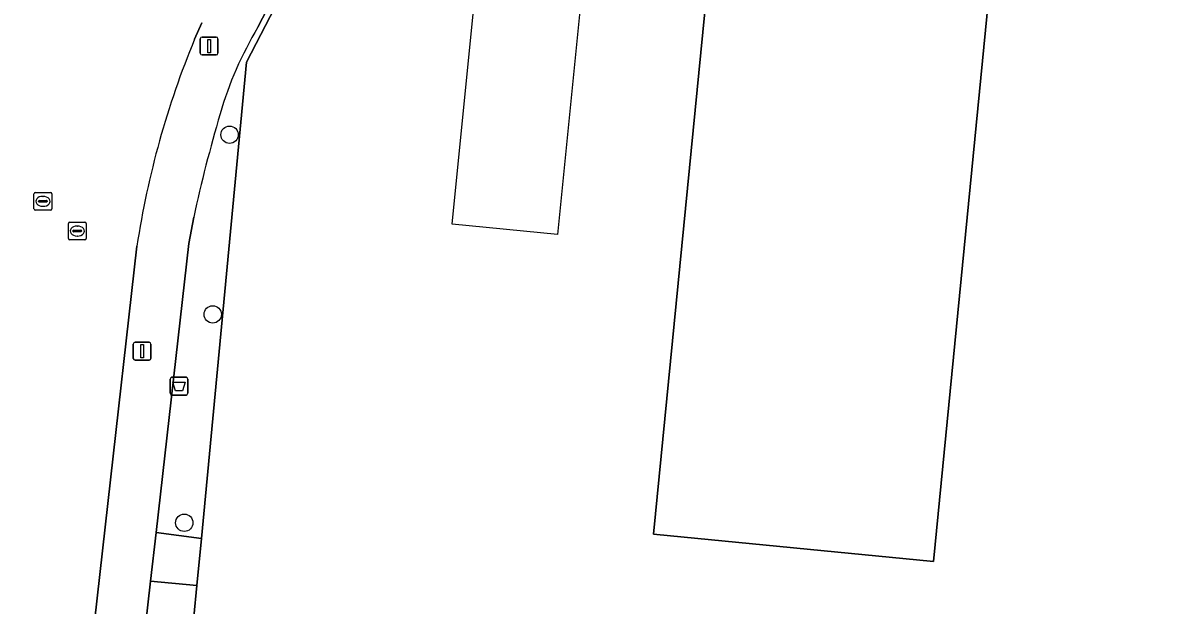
# Model space of a CAD drawing. Extents: x 161848 to 162726, y 385382 to 386521.
# Drawn here: x 162168.5 to 162232.8, y 386400.6 to 386433.2 of the extents above; entities that cross this region are included whole.
import ezdxf

# ---------------------------------------------------------------- set-up
doc = ezdxf.new("R2010")
doc.units = 0
for name, color, linetype in [('IMGEO_Afvalbak', 7, 'Continuous'), ('IMGEO_Boom', 7, 'Continuous'), ('IMGEO_Erf', 7, 'Continuous'), ('IMGEO_Groenvoorziening', 7, 'Continuous'), ('IMGEO_Hek', 7, 'Continuous'), ('IMGEO_Lichtmast', 7, 'Continuous'), ('IMGEO_Pand', 7, 'Continuous'), ('IMGEO_Pand_vergunning_verleend', 7, 'Continuous'), ('IMGEO_Rijbaan_lokaal_open', 7, 'Continuous'), ('IMGEO_Rioolput', 7, 'Continuous'), ('IMGEO_Voetpad_open', 7, 'Continuous')]:
    doc.layers.add(name, color=color, linetype=linetype)

msp = doc.modelspace()

# ---------------------------------------------------------------- linework, layer by layer
at = {"layer": 'IMGEO_Afvalbak'}
for p, q in [((162176.721, 386412.506), (162176.721, 386413.306)), ((162176.721, 386413.306), (162176.721, 386412.506)), ((162176.821, 386413.406), (162177.611, 386413.406)), ((162177.611, 386413.406), (162176.821, 386413.406)), ((162177.711, 386413.306), (162177.711, 386412.506)), ((162177.711, 386412.506), (162177.711, 386413.306)), ((162177.611, 386412.406), (162176.821, 386412.406)), ((162176.821, 386412.406), (162177.611, 386412.406))]:
    msp.add_line(p, q, dxfattribs=at)
msp.add_lwpolyline([(162176.864, 386413.12), (162177.568, 386413.12), (162177.419, 386412.65), (162177.013, 386412.65), (162176.864, 386413.12)], dxfattribs=at)
for centre, start, end in [((162176.821, 386413.306), 90, 180), ((162176.821, 386413.306), 90, 180), ((162177.611, 386413.306), 0, 90), ((162177.611, 386413.306), 360, 90), ((162176.821, 386412.506), 180, 270), ((162176.821, 386412.506), 180, 270), ((162177.611, 386412.506), 270, 0), ((162177.611, 386412.506), 270, 0)]:
    msp.add_arc(centre, 0.1, start, end, dxfattribs=at)
at = {"layer": 'IMGEO_Boom'}
for centre in [(162180.05, 386426.989), (162179.107, 386416.924), (162177.51, 386405.253)]:
    msp.add_circle(centre, 0.489, dxfattribs=at)
at = {"layer": 'IMGEO_Erf'}
msp.add_lwpolyline([(162300.03, 386450.965), (162250.514, 386456.492), (162198.755, 386458.546), (162196.535, 386456.809), (162189.361, 386443.065), (162187.674, 386443.939), (162180.999, 386431.06), (162178.47, 386404.378), (162178.22, 386401.743), (162177.72, 386396.465), (162174.416, 386391.373), (162174.661, 386391.322), (162174.594, 386390.939), (162233.055, 386385.334), (162230.865, 386362.693)], dxfattribs=at)
msp.add_lwpolyline([(162219.512, 386403.092), (162203.822, 386404.621), (162208.366, 386450.999), (162224.053, 386449.469)], close=True, dxfattribs=at)
at = {"layer": 'IMGEO_Groenvoorziening'}
for points in [[(162178.038, 386422.374), (162177.76, 386420.893), (162175.927, 386404.71), (162178.47, 386404.378), (162180.999, 386431.06), (162187.674, 386443.939), (162189.361, 386443.065), (162196.535, 386456.809), (162198.755, 386458.546), (162250.514, 386456.492), (162243.595, 386457.479), (162205.24, 386460.863)], [(162194.254, 386457.361), (162181.637, 386433.006)]]:
    msp.add_lwpolyline(points, dxfattribs=at)
msp.add_lwpolyline([(162174.416, 386391.373), (162177.72, 386396.465), (162178.22, 386401.743), (162175.618, 386401.988)], close=True, dxfattribs=at)
for centre, radius, start, end in [((162199.071, 386422.516), 20.346, 148.96472, 163.90427), ((162257.665, 386405.023), 81.495, 163.50842, 167.70686)]:
    msp.add_arc(centre, radius, start, end, dxfattribs=at)
at = {"layer": 'IMGEO_Hek'}
for points in [[(162250.514, 386456.492), (162198.755, 386458.546), (162196.535, 386456.809), (162189.361, 386443.065), (162187.674, 386443.939), (162180.999, 386431.06), (162178.47, 386404.378)], [(162178.47, 386404.378), (162178.22, 386401.743)], [(162178.22, 386401.743), (162177.72, 386396.465)]]:
    msp.add_lwpolyline(points, dxfattribs=at)
at = {"layer": 'IMGEO_Lichtmast'}
for p, q in [((162178.41, 386431.557), (162178.41, 386432.357)), ((162178.41, 386432.357), (162178.41, 386431.557)), ((162178.51, 386432.457), (162179.3, 386432.457)), ((162179.3, 386432.457), (162178.51, 386432.457)), ((162179.4, 386432.357), (162179.4, 386431.557)), ((162179.4, 386431.557), (162179.4, 386432.357)), ((162179.3, 386431.457), (162178.51, 386431.457)), ((162178.51, 386431.457), (162179.3, 386431.457)), ((162174.655, 386414.461), (162174.655, 386415.261)), ((162174.655, 386415.261), (162174.655, 386414.461)), ((162174.755, 386415.361), (162175.545, 386415.361)), ((162175.545, 386415.361), (162174.755, 386415.361)), ((162175.645, 386415.261), (162175.645, 386414.461)), ((162175.645, 386414.461), (162175.645, 386415.261)), ((162175.545, 386414.361), (162174.755, 386414.361)), ((162174.755, 386414.361), (162175.545, 386414.361))]:
    msp.add_line(p, q, dxfattribs=at)
for points in [[(162178.83, 386432.332), (162178.98, 386432.332), (162178.98, 386431.582), (162178.83, 386431.582), (162178.83, 386432.332)], [(162175.075, 386415.236), (162175.225, 386415.236), (162175.225, 386414.486), (162175.075, 386414.486), (162175.075, 386415.236)]]:
    msp.add_lwpolyline(points, dxfattribs=at)
for centre, start, end in [((162178.51, 386432.357), 90, 180), ((162178.51, 386432.357), 90, 180), ((162179.3, 386432.357), 0, 90), ((162179.3, 386432.357), 360, 90), ((162178.51, 386431.557), 180, 270), ((162178.51, 386431.557), 180, 270), ((162179.3, 386431.557), 270, 0), ((162179.3, 386431.557), 270, 0), ((162174.755, 386415.261), 90, 180), ((162174.755, 386415.261), 90, 180), ((162175.545, 386415.261), 0, 90), ((162175.545, 386415.261), 360, 90), ((162174.755, 386414.461), 180, 270), ((162174.755, 386414.461), 180, 270), ((162175.545, 386414.461), 270, 0), ((162175.545, 386414.461), 270, 0)]:
    msp.add_arc(centre, 0.1, start, end, dxfattribs=at)
at = {"layer": 'IMGEO_Pand'}
msp.add_lwpolyline([(162224.053, 386449.469), (162208.366, 386450.999), (162203.822, 386404.621), (162219.512, 386403.092)], close=True, dxfattribs=at)
at = {"layer": 'IMGEO_Pand_vergunning_verleend'}
msp.add_lwpolyline([(162192.534, 386421.981), (162194.356, 386440.308), (162200.256, 386439.721), (162198.433, 386421.394)], close=True, dxfattribs=at)
at = {"layer": 'IMGEO_Rijbaan_lokaal_open'}
for points in [[(162178.091, 386432.339), (162178.498, 386433.25)], [(162168.188, 386361.121), (162170.826, 386384.915), (162171.607, 386391.926), (162174.858, 386420.746)]]:
    msp.add_lwpolyline(points, dxfattribs=at)
msp.add_arc((162224.126, 386413.254), 49.835, 157.48198, 171.35309, dxfattribs=at)
at = {"layer": 'IMGEO_Rioolput'}
for p, q in [((162169.088, 386422.832), (162169.088, 386423.684)), ((162169.163, 386423.758), (162170.015, 386423.758)), ((162169.576, 386423.538), (162169.601, 386423.538)), ((162170.089, 386423.684), (162170.089, 386422.832)), ((162169.347, 386423.252), (162169.347, 386423.264)), ((162169.785, 386423.215), (162169.387, 386423.215)), ((162169.39, 386423.301), (162169.788, 386423.301)), ((162169.599, 386422.978), (162169.574, 386422.978)), ((162169.831, 386423.264), (162169.831, 386423.252)), ((162170.015, 386422.758), (162169.163, 386422.758)), ((162171.014, 386421.17), (162171.014, 386422.022)), ((162171.089, 386422.096), (162171.941, 386422.096)), ((162171.273, 386421.59), (162171.273, 386421.602)), ((162171.316, 386421.639), (162171.714, 386421.639)), ((162171.502, 386421.876), (162171.527, 386421.876)), ((162171.757, 386421.602), (162171.757, 386421.59)), ((162172.015, 386422.022), (162172.015, 386421.17)), ((162171.941, 386421.096), (162171.089, 386421.096)), ((162171.711, 386421.553), (162171.313, 386421.553)), ((162171.525, 386421.316), (162171.5, 386421.316))]:
    msp.add_line(p, q, dxfattribs=at)
for points in [[(162169.088, 386422.832), (162169.088, 386423.684)], [(162169.163, 386423.758), (162170.015, 386423.758)], [(162170.089, 386423.684), (162170.089, 386422.832)], [(162170.015, 386422.758), (162169.163, 386422.758)], [(162171.014, 386421.17), (162171.014, 386422.022)], [(162171.089, 386422.096), (162171.941, 386422.096)], [(162172.015, 386422.022), (162172.015, 386421.17)], [(162171.941, 386421.096), (162171.089, 386421.096)]]:
    msp.add_lwpolyline(points, dxfattribs=at)
for centre, radius, start, end in [((162169.165, 386423.682), 0.0765, 91.55205, 178.44795), ((162169.165, 386423.682), 0.0765, 91.55205, 178.44795), ((162170.013, 386423.682), 0.0765, 1.55205, 88.44795), ((162170.013, 386423.682), 0.0765, 1.55205, 88.44795), ((162169.387, 386423.261), 0.0403, 85.87752, 175.75265), ((162169.384, 386423.251), 0.0366, 178.93798, 274.71019), ((162169.788, 386423.258), 0.043, 264.86636, 352.45326), ((162169.792, 386423.263), 0.0386, 1.73085, 96.63898), ((162169.165, 386422.834), 0.0765, 181.55205, 268.44795), ((162169.165, 386422.834), 0.0765, 181.55205, 268.44795), ((162170.013, 386422.834), 0.0765, 271.55205, 358.44795), ((162170.013, 386422.834), 0.0765, 271.55205, 358.44795), ((162171.091, 386422.02), 0.0765, 91.55205, 178.44795), ((162171.091, 386422.02), 0.0765, 91.55205, 178.44795), ((162171.313, 386421.599), 0.0403, 85.87752, 175.75265), ((162171.718, 386421.601), 0.0386, 1.73085, 96.63898), ((162171.939, 386422.02), 0.0765, 1.55205, 88.44795), ((162171.939, 386422.02), 0.0765, 1.55205, 88.44795), ((162171.091, 386421.172), 0.0765, 181.55205, 268.44795), ((162171.091, 386421.172), 0.0765, 181.55205, 268.44795), ((162171.31, 386421.589), 0.0366, 178.93798, 274.71019), ((162171.714, 386421.596), 0.043, 264.86636, 352.45326), ((162171.939, 386421.172), 0.0765, 271.55205, 358.44795), ((162171.939, 386421.172), 0.0765, 271.55205, 358.44795)]:
    msp.add_arc(centre, radius, start, end, dxfattribs=at)
for centre, major_axis, ratio, start_param, end_param in [((162169.575, 386423.258), (-0.387, 0.002), 0.722429, 4.712389, 7.853982), ((162169.6, 386423.258), (-0.39, 0.002), 0.717154, 1.570796, 4.712389), ((162171.501, 386421.596), (-0.387, 0.002), 0.722429, 4.712389, 7.853982), ((162171.526, 386421.596), (-0.39, 0.002), 0.717154, 1.570796, 4.712389)]:
    msp.add_ellipse(centre, major_axis=major_axis, ratio=ratio, start_param=start_param, end_param=end_param, dxfattribs=at)
at = {"layer": 'IMGEO_Voetpad_open'}
for points in [[(162181.637, 386433.006), (162194.254, 386457.361)], [(162178.498, 386433.25), (162178.091, 386432.339)], [(162174.858, 386420.746), (162171.607, 386391.926), (162172.792, 386391.818), (162172.012, 386384.778), (162170.826, 386384.915), (162168.188, 386361.121), (162170.729, 386358.151), (162171.655, 386366.542), (162173.7, 386385.057), (162174.416, 386391.373), (162175.618, 386401.988), (162175.927, 386404.71), (162177.76, 386420.893), (162178.038, 386422.374)]]:
    msp.add_lwpolyline(points, dxfattribs=at)
msp.add_lwpolyline([(162175.618, 386401.988), (162178.22, 386401.743), (162178.47, 386404.378), (162175.927, 386404.71)], close=True, dxfattribs=at)
for centre, radius, start, end in [((162199.071, 386422.516), 20.346, 148.96472, 163.90427), ((162224.126, 386413.254), 49.835, 157.48198, 171.35309), ((162257.665, 386405.023), 81.495, 163.50842, 167.70686)]:
    msp.add_arc(centre, radius, start, end, dxfattribs=at)

doc.saveas('drawing.dxf')
